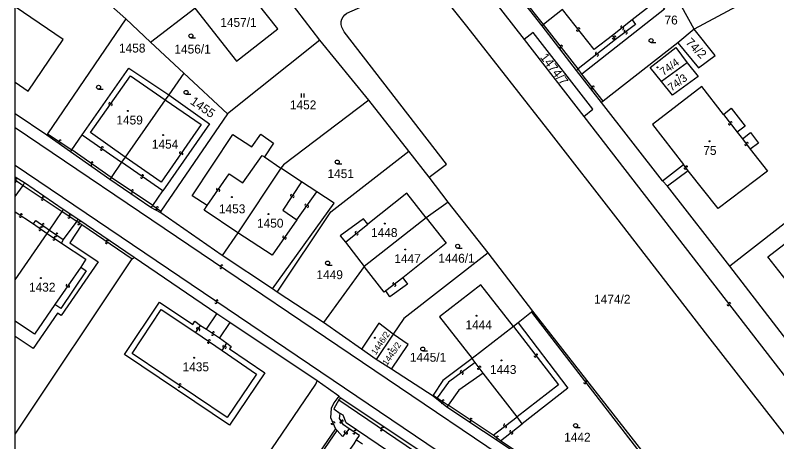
# Model space of a CAD drawing. Extents: x -600391 to -599491, y -1160176 to -1159402.
# Drawn here: x -600391 to -600245.5, y -1160072.5 to -1159991 of the extents above; entities that cross this region are included whole.
import ezdxf

# ---------------------------------------------------------------- set-up
doc = ezdxf.new("R2010")
doc.units = 0
for name, color, linetype in [('Level 1', 7, 'Continuous'), ('Level 13', 7, 'Continuous'), ('Level 3', 7, 'Continuous'), ('Level 4', 7, 'Continuous'), ('Level 5', 7, 'Continuous'), ('Vrstva 63', 7, 'Continuous')]:
    doc.layers.add(name, color=color, linetype=linetype)

msp = doc.modelspace()

# ---------------------------------------------------------------- linework, layer by layer
at = {"layer": 'Level 1'}
for p, q in [((-600384.96, -1160013.93), (-600391.01, -1160009.85)), ((-600389.26, -1160023.04), (-600391.01, -1160021.92)), ((-600391.01, -1160025.65), (-600389.5, -1160023.51)), ((-600391.01, -1160041.58), (-600384.9, -1160032.69)), ((-600391.01, -1160071.05), (-600368.69, -1160037.56))]:
    msp.add_line(p, q, dxfattribs=at)
for points in [[(-600332.77, -1159995.76), (-600344.54, -1159980.38)], [(-600274.26, -1159980.3), (-600266.91, -1159989.78), (-600282.74, -1160002.21)], [(-600356.68, -1159989.64), (-600348.71, -1159999.77), (-600340.84, -1159993.54), (-600348.73, -1159983.59)], [(-600311.92, -1160021.96), (-600308.61, -1160019.44), (-600328.17, -1159994.12), (-600328.61, -1159993.28), (-600328.73, -1159992.76), (-600328.71, -1159992.2), (-600328.59, -1159991.72), (-600328.36, -1159991.28), (-600328.03, -1159990.89), (-600327.64, -1159990.58), (-600315.13, -1159985.03), (-600314.54, -1159984.82), (-600313.88, -1159984.7), (-600313.24, -1159984.7), (-600312.61, -1159984.79), (-600311.99, -1159984.96), (-600311.43, -1159985.22), (-600310.87, -1159985.57), (-600310.39, -1159986)], [(-600310.39, -1159986), (-600304.77, -1159993.04), (-600288.6, -1160013.74), (-600276.31, -1160029.51), (-600258.7, -1160052.27), (-600242.9, -1160072.54)], [(-600374.29, -1159987.69), (-600369.9, -1159991.69)], [(-600290.33, -1159993.01), (-600294.33, -1159987.86)], [(-600250.4, -1159987.77), (-600261.22, -1159993.64)], [(-600391.01, -1160003.79), (-600388.51, -1160005.48), (-600381.83, -1159995.61), (-600391.01, -1159989.39)], [(-600365.16, -1159996.14), (-600356.68, -1159989.64)], [(-600261.22, -1159993.64), (-600263.59, -1159989.36)], [(-600286.44, -1159989.86), (-600290.07, -1159992.76)], [(-600369.9, -1159991.69), (-600384.83, -1160013.62)], [(-600369.9, -1159991.69), (-600365.16, -1159996.14)], [(-600290.07, -1159992.76), (-600290.33, -1159993.01)], [(-600283.74, -1160001.52), (-600290.33, -1159993.01)], [(-600261.22, -1159993.64), (-600264.36, -1159996.22)], [(-600264.36, -1159996.22), (-600260.44, -1160001.02), (-600257.27, -1159998.67), (-600261.22, -1159993.64)], [(-600282.36, -1160010.31), (-600280.6, -1160008.94), (-600291.99, -1159994.3), (-600293.71, -1159995.64)], [(-600293.71, -1159995.64), (-600282.36, -1160010.31)], [(-600365.16, -1159996.14), (-600358.81, -1160002.07)], [(-600332.77, -1159995.76), (-600350.45, -1160009.81)], [(-600323.41, -1160007.22), (-600332.77, -1159995.76)], [(-600264.36, -1159996.22), (-600278.66, -1160007.41)], [(-600267.48, -1160003.63), (-600269.64, -1160000.94), (-600264.77, -1159997.17), (-600262.56, -1160000.05)], [(-600378.19, -1160013.82), (-600369.31, -1160001.07), (-600361.63, -1160006.19)], [(-600283.43, -1160001.25), (-600283.74, -1160001.52)], [(-600282.74, -1160002.21), (-600283.43, -1160001.25)], [(-600262.56, -1160000.05), (-600267.48, -1160003.63)], [(-600262.56, -1160000.05), (-600260.48, -1160002.7), (-600265.37, -1160006.26), (-600267.48, -1160003.63)], [(-600358.81, -1160002.07), (-600361.63, -1160006.19)], [(-600350.45, -1160009.81), (-600358.81, -1160002.07)], [(-600278.94, -1160007.65), (-600283.74, -1160001.52)], [(-600255.66, -1160009.93), (-600259.79, -1160004.57), (-600269.24, -1160011.85), (-600263.28, -1160019.49)], [(-600362.37, -1160007.14), (-600369.98, -1160018.1)], [(-600361.63, -1160006.19), (-600353.85, -1160011.73), (-600362.82, -1160024.56)], [(-600361.63, -1160006.19), (-600362.37, -1160007.14)], [(-600323.41, -1160007.22), (-600339.73, -1160019.56), (-600340.22, -1160020.2)], [(-600315.76, -1160016.94), (-600323.41, -1160007.22)], [(-600278.66, -1160007.41), (-600278.94, -1160007.65)], [(-600267.29, -1160022.64), (-600278.94, -1160007.65)], [(-600255.66, -1160009.93), (-600254.16, -1160008.77), (-600251.49, -1160012.2), (-600253.01, -1160013.33)], [(-600350.45, -1160009.81), (-600363.15, -1160028.45)], [(-600384.83, -1160013.62), (-600384.96, -1160013.93)], [(-600380.43, -1160017.08), (-600384.96, -1160013.93)], [(-600380.22, -1160016.71), (-600378.19, -1160013.82)], [(-600354.32, -1160027.38), (-600357.19, -1160025.5), (-600349.44, -1160013.75), (-600345.78, -1160016.15), (-600344.1, -1160013.68), (-600341.62, -1160015.42), (-600343.39, -1160018.04)], [(-600221.81, -1160013.5), (-600254.43, -1160038.93)], [(-600253.01, -1160013.33), (-600252.02, -1160014.58)], [(-600252.02, -1160014.58), (-600250.5, -1160013.37), (-600248.97, -1160015.41), (-600250.54, -1160016.56)], [(-600380.43, -1160017.08), (-600380.22, -1160016.71)], [(-600372.94, -1160022.38), (-600380.43, -1160017.08)], [(-600340.96, -1160043.89), (-600330.72, -1160028.59), (-600315.76, -1160016.94)], [(-600311.92, -1160021.96), (-600315.76, -1160016.94)], [(-600250.54, -1160016.56), (-600247.25, -1160020.76), (-600256.66, -1160027.92), (-600262.41, -1160020.69)], [(-600369.98, -1160018.1), (-600370.72, -1160019.05)], [(-600343.39, -1160018.04), (-600340.22, -1160020.2)], [(-600370.72, -1160019.05), (-600372.65, -1160022)], [(-600340.22, -1160020.2), (-600348.47, -1160032.55)], [(-600336.28, -1160022.81), (-600340.22, -1160020.2)], [(-600267.29, -1160022.64), (-600263.28, -1160019.49)], [(-600262.41, -1160020.69), (-600266.38, -1160023.68)], [(-600389.5, -1160023.51), (-600389.26, -1160023.04)], [(-600381.82, -1160028.13), (-600389.26, -1160023.04)], [(-600372.65, -1160022), (-600372.94, -1160022.38)], [(-600365.07, -1160027.72), (-600372.94, -1160022.38)], [(-600333.39, -1160024.72), (-600336.28, -1160022.81)], [(-600308.26, -1160026.74), (-600311.92, -1160021.96)], [(-600266.38, -1160023.68), (-600267.29, -1160022.64)], [(-600364.73, -1160027.38), (-600362.82, -1160024.56)], [(-600341.85, -1160043.28), (-600330.06, -1160026.93), (-600333.39, -1160024.72)], [(-600254.43, -1160038.93), (-600266.38, -1160023.68)], [(-600312.45, -1160029.73), (-600316.19, -1160025), (-600323.64, -1160030.95)], [(-600365.07, -1160027.72), (-600364.73, -1160027.38)], [(-600348.47, -1160032.55), (-600354.92, -1160028.24), (-600354.32, -1160027.38)], [(-600308.26, -1160026.74), (-600312.45, -1160029.73)], [(-600300.6, -1160036.42), (-600308.26, -1160026.74)], [(-600384.45, -1160032.06), (-600382.02, -1160028.48)], [(-600382.02, -1160028.48), (-600381.82, -1160028.13)], [(-600379.03, -1160029.98), (-600381.82, -1160028.13)], [(-600363.21, -1160028.74), (-600365.07, -1160027.72)], [(-600363.15, -1160028.45), (-600363.21, -1160028.74)], [(-600351.44, -1160036.88), (-600363.21, -1160028.74)], [(-600379.26, -1160030.34), (-600381.85, -1160033.87)], [(-600379.03, -1160029.98), (-600379.26, -1160030.34)], [(-600368.28, -1160037.3), (-600379.03, -1160029.98)], [(-600323.64, -1160030.95), (-600324.46, -1160029.92), (-600328.89, -1160033.13), (-600327.91, -1160034.39)], [(-600312.45, -1160029.73), (-600324.29, -1160039.04)], [(-600312.45, -1160029.73), (-600308.62, -1160034.58), (-600316.93, -1160041.19)], [(-600384.9, -1160032.69), (-600384.45, -1160032.06)], [(-600348.47, -1160032.55), (-600351.44, -1160036.88)], [(-600381.85, -1160033.87), (-600382.15, -1160034.55)], [(-600382.15, -1160034.55), (-600377.51, -1160037.59), (-600378.49, -1160039.13)], [(-600327.91, -1160034.39), (-600324.29, -1160039.04)], [(-600300.6, -1160036.42), (-600316.73, -1160048.98), (-600318.76, -1160051.98)], [(-600292.07, -1160047.55), (-600300.6, -1160036.42)], [(-600368.69, -1160037.56), (-600368.28, -1160037.3)], [(-600352.49, -1160048.07), (-600368.28, -1160037.3)], [(-600341.85, -1160043.28), (-600351.44, -1160036.88)], [(-600378.49, -1160039.13), (-600377.44, -1160039.86), (-600382.29, -1160047.02), (-600383.44, -1160046.26)], [(-600324.29, -1160039.04), (-600332.12, -1160049.69)], [(-600320.18, -1160043.69), (-600320.47, -1160043.95), (-600324.29, -1160039.04)], [(-600242.49, -1160054.5), (-600254.43, -1160038.93)], [(-600316.93, -1160041.19), (-600316.03, -1160042.36), (-600319.41, -1160044.83), (-600320.18, -1160043.69)], [(-600340.96, -1160043.89), (-600341.85, -1160043.28)], [(-600295.77, -1160050.46), (-600302.05, -1160042.51), (-600309.9, -1160048.65), (-600303.71, -1160056.59)], [(-600332.12, -1160049.69), (-600340.96, -1160043.89)], [(-600383.44, -1160046.26), (-600387.35, -1160051.98), (-600391.01, -1160049.48)], [(-600350.54, -1160053.68), (-600349.77, -1160054.28), (-600350.05, -1160054.75), (-600343.3, -1160059.36), (-600350.06, -1160069.37), (-600370.12, -1160055.82), (-600363.44, -1160045.84), (-600357.08, -1160050.09), (-600356.68, -1160049.49), (-600355.57, -1160050.31)], [(-600354.46, -1160050.99), (-600352.49, -1160048.07)], [(-600349.97, -1160049.74), (-600352.49, -1160048.07)], [(-600292.35, -1160047.74), (-600294.9, -1160049.77)], [(-600292.07, -1160047.55), (-600292.35, -1160047.74)], [(-600280.48, -1160084.52), (-600276.1, -1160079.29), (-600270.98, -1160074.51), (-600292.07, -1160047.55)], [(-600355.57, -1160050.31), (-600354.46, -1160050.99)], [(-600349.97, -1160049.74), (-600351.95, -1160052.68)], [(-600333.29, -1160060.89), (-600349.97, -1160049.74)], [(-600324.84, -1160054.8), (-600332.12, -1160049.69)], [(-600318.76, -1160051.98), (-600321.53, -1160049.83), (-600324.84, -1160054.8)], [(-600295.77, -1160050.46), (-600303.71, -1160056.59)], [(-600294.9, -1160049.77), (-600295.77, -1160050.46)], [(-600294.9, -1160049.77), (-600285.4, -1160062.29), (-600294.15, -1160069.09)], [(-600318.76, -1160051.98), (-600322.02, -1160056.78)], [(-600319.12, -1160058.66), (-600315.93, -1160053.9), (-600318.76, -1160051.98)], [(-600351.95, -1160052.68), (-600350.54, -1160053.68)], [(-600322.02, -1160056.78), (-600324.84, -1160054.8)], [(-600319.12, -1160058.66), (-600322.02, -1160056.78)], [(-600303.71, -1160056.59), (-600309.31, -1160060.83), (-600311.11, -1160063.63)], [(-600311.16, -1160063.83), (-600319.12, -1160058.66)], [(-600301.56, -1160059.4), (-600306.2, -1160062.65), (-600308.27, -1160065.54)], [(-600295.09, -1160067.75), (-600301.56, -1160059.4)], [(-600348.35, -1160083.27), (-600333.57, -1160061.48), (-600333.29, -1160060.89)], [(-600329.18, -1160063.82), (-600331.14, -1160062.43), (-600333.29, -1160060.89)], [(-600328.75, -1160064.17), (-600329.18, -1160063.82)], [(-600311.11, -1160063.63), (-600311.16, -1160063.83)], [(-600308.55, -1160065.93), (-600311.16, -1160063.83)], [(-600329.17, -1160064.52), (-600330.1, -1160066.25), (-600328.93, -1160067.11)], [(-600328.75, -1160064.17), (-600329.17, -1160064.52)], [(-600312.45, -1160075.1), (-600328.75, -1160064.17)], [(-600308.27, -1160065.54), (-600308.55, -1160065.93)], [(-600280.48, -1160084.52), (-600308.55, -1160065.93)], [(-600305.07, -1160085.28), (-600304.59, -1160084.57), (-600309.2, -1160081.46), (-600327.77, -1160068.93), (-600328.34, -1160067.44), (-600328.93, -1160067.11)], [(-600294.15, -1160069.09), (-600295.09, -1160067.75)], [(-600325.44, -1160085.8), (-600326.55, -1160087.47), (-600333.22, -1160082.99), (-600331.86, -1160081.2), (-600328.06, -1160075.52), (-600327.83, -1160075.17), (-600326.26, -1160072.9), (-600325.77, -1160072.15)], [(-600325.77, -1160072.15), (-600324.66, -1160072.9)]]:
    msp.add_lwpolyline(points, dxfattribs=at)
at = {"layer": 'Level 13'}
for centre, start, end in [((-600283.57, -1159993.81), 165.5661, 37.6641), ((-600283.27, -1159993.59), 345.3517, 217.9417), ((-600275.11, -1159993.21), 75.2954, 307.8854), ((-600274.89, -1159993.51), 255.5098, 127.6078), ((-600274.47, -1159994.04), 74.435, 307.025), ((-600274.25, -1159994.34), 254.6495, 126.7475), ((-600276.72, -1159995.35), 164.6983, 36.7963), ((-600276.42, -1159995.13), 344.4838, 217.0738), ((-600286.9, -1159997.11), 165.4016, 37.4996), ((-600286.6, -1159996.89), 345.1871, 217.7771), ((-600279.96, -1159998.29), 75.2377, 307.8277), ((-600279.74, -1159998.59), 255.4521, 127.5501), ((-600280.85, -1160004.92), 165.491, 37.589), ((-600280.55, -1160004.7), 345.2766, 217.8666), ((-600372.94, -1160007.86), 92.2817, 324.3797), ((-600372.64, -1160008.08), 272.0672, 144.6572), ((-600254.49, -1160011.74), 165.0915, 37.6815), ((-600254.19, -1160011.52), 345.306, 217.404), ((-600382.62, -1160015.31), 183.325, 55.915), ((-600382.42, -1160015.01), 3.5395, 235.6375), ((-600251.43, -1160015.68), 163.9355, 36.5255), ((-600251.13, -1160015.46), 344.1499, 216.2479), ((-600374.57, -1160016.59), 182.1611, 54.7511), ((-600374.35, -1160016.29), 2.3756, 234.4736), ((-600359.43, -1160017.26), 92.2819, 324.8719), ((-600359.13, -1160017.48), 272.4963, 144.5943), ((-600376.55, -1160019.51), 182.4265, 54.5245), ((-600376.33, -1160019.21), 2.212, 234.802), ((-600262.99, -1160020.2), 163.3148, 35.4128), ((-600262.69, -1160019.98), 343.1004, 215.6904), ((-600366.88, -1160021.96), 182.4782, 54.5762), ((-600366.66, -1160021.66), 2.2637, 234.8537), ((-600390.99, -1160022.7), 262.9064, 55.0209), ((-600390.77, -1160022.4), 2.6453, 234.7433), ((-600368.8, -1160024.84), 183.1847, 55.2827), ((-600368.59, -1160024.54), 2.9703, 235.5603), ((-600352.38, -1160024.23), 92.8003, 324.8983), ((-600352.08, -1160024.45), 272.5858, 145.1758), ((-600385.86, -1160026.15), 183.5567, 56.1467), ((-600385.66, -1160025.85), 3.7711, 235.8691), ((-600338.21, -1160025.42), 93.835, 326.425), ((-600337.91, -1160025.62), 274.0495, 146.1475), ((-600363.84, -1160027.77), 3.2663, 235.3643), ((-600335.45, -1160027.31), 92.1676, 324.2656), ((-600335.15, -1160027.53), 271.9532, 144.5432), ((-600389.85, -1160029.12), 3.5457, 235.6437), ((-600380.54, -1160029.26), 3.3962, 235.4942), ((-600364.04, -1160028.07), 183.0518, 55.6418), ((-600390.05, -1160029.42), 183.3313, 55.9213), ((-600380.74, -1160029.56), 183.1817, 55.7717), ((-600378.67, -1160030.53), 2.4609, 234.5589), ((-600386.32, -1160031.94), 182.7235, 55.3135), ((-600386.11, -1160031.64), 2.938, 235.036), ((-600385.87, -1160031.29), 182.1809, 54.7709), ((-600385.65, -1160030.99), 2.3953, 234.4933), ((-600378.89, -1160030.83), 182.2464, 54.8364), ((-600383.42, -1160033.47), 3.2997, 235.3977), ((-600383.26, -1160033.12), 182.3144, 54.9044), ((-600383.04, -1160032.82), 2.5289, 234.6269), ((-600339.71, -1160033.37), 92.0347, 324.6247), ((-600339.41, -1160033.59), 272.2491, 144.3471), ((-600325.89, -1160032.53), 76.2284, 308.3264), ((-600325.67, -1160032.81), 256.0139, 128.6039), ((-600383.62, -1160033.77), 183.0853, 55.6753), ((-600373.6, -1160034.44), 182.8807, 55.4707), ((-600373.39, -1160034.14), 3.0951, 235.1931), ((-600351.73, -1160039.21), 183.1066, 55.6966), ((-600351.53, -1160038.91), 3.321, 235.419), ((-600318.67, -1160042.29), 74.7269, 307.3169), ((-600381.12, -1160042.59), 92.388, 324.978), ((-600380.82, -1160042.81), 272.6024, 144.7004), ((-600318.45, -1160042.59), 254.9413, 127.0393), ((-600352.65, -1160045.88), 183.3148, 55.4128), ((-600352.45, -1160045.58), 3.1004, 235.6904), ((-600254.75, -1160046.32), 164.8766, 37.4666), ((-600254.45, -1160046.1), 345.091, 217.189), ((-600356.19, -1160050.87), 92.1213, 324.2193), ((-600355.89, -1160051.09), 271.9069, 144.4969), ((-600353.31, -1160051.99), 183.2056, 55.7956), ((-600353.11, -1160051.69), 3.4201, 235.5181), ((-600354.1, -1160053.5), 182.8927, 55.4827), ((-600353.89, -1160053.2), 3.1071, 235.2051), ((-600351.17, -1160054.26), 92.829, 324.927), ((-600350.87, -1160054.48), 272.6145, 145.2045), ((-600291.64, -1160056.15), 164.6226, 37.2126), ((-600291.34, -1160055.93), 344.8371, 216.9351), ((-600302.19, -1160058.27), 344.2511, 216.8411), ((-600305.77, -1160059.1), 73.9019, 306.4919), ((-600305.55, -1160059.4), 254.1164, 126.2143), ((-600302.49, -1160058.49), 164.4656, 36.5636), ((-600282.15, -1160061.25), 164.8166, 37.4066), ((-600281.85, -1160061.03), 345.0311, 217.1291), ((-600359.69, -1160061.93), 183.2904, 55.3884), ((-600359.49, -1160061.63), 3.076, 235.666), ((-600309.42, -1160065), 183.6575, 56.2475), ((-600309.22, -1160064.7), 3.872, 235.97), ((-600328.5, -1160068.57), 337.7058, 210.2959), ((-600304.08, -1160068.54), 183.806, 55.904), ((-600303.88, -1160068.24), 3.5915, 236.1815), ((-600330.45, -1160069.04), 151.1926, 23.7826), ((-600330.11, -1160068.9), 331.407, 203.505), ((-600328.82, -1160068.75), 157.9203, 30.0183), ((-600320.84, -1160069.93), 3.3707, 235.4687), ((-600297.49, -1160069.35), 74.6202, 306.7182), ((-600297.27, -1160069.65), 254.4058, 126.9958), ((-600327.96, -1160070.63), 85.4522, 318.0422), ((-600327.68, -1160070.87), 265.6667, 137.7647), ((-600326.29, -1160070.82), 183.8178, 55.9158), ((-600326.09, -1160070.52), 3.6033, 236.1933), ((-600321.04, -1160070.23), 183.1563, 55.7463), ((-600296.32, -1160070.58), 75.8114, 307.9094), ((-600296.1, -1160070.87), 255.5969, 128.1869), ((-600299.1, -1160071.94), 178.9117, 51.0097), ((-600298.86, -1160071.66), 358.6972, 231.2872)]:
    msp.add_arc(centre, 0.184, start, end, dxfattribs=at)
at = {"layer": 'Level 3'}
for p, q in [((-600256.63, -1160110.57), (-600391.01, -1160019.73)), ((-600391.01, -1160022.46), (-600389.5, -1160023.51)), ((-600391.01, -1160028.56), (-600387.54, -1160030.88))]:
    msp.add_line(p, q, dxfattribs=at)
for points in [[(-600301.99, -1159977.97), (-600302.55, -1159979.34), (-600302.82, -1159980.71), (-600302.86, -1159982.24), (-600302.57, -1159983.78), (-600302.33, -1159984.49), (-600293.71, -1159995.64)], [(-600275.45, -1159981.17), (-600269.43, -1159988.96), (-600273.11, -1159991.88)], [(-600290.07, -1159992.76), (-600294.07, -1159987.65)], [(-600276.88, -1159994.84), (-600280.39, -1159997.55), (-600286.44, -1159989.86)], [(-600283.43, -1160001.25), (-600290.07, -1159992.76)], [(-600273.11, -1159991.88), (-600276.88, -1159994.84)], [(-600273.11, -1159991.88), (-600272.46, -1159992.74), (-600276.27, -1159995.64)], [(-600276.27, -1159995.64), (-600283.43, -1160001.25)], [(-600276.27, -1159995.64), (-600276.88, -1159994.84)], [(-600369.98, -1160018.1), (-600376.61, -1160013.4), (-600368.98, -1160002.54), (-600362.37, -1160007.14)], [(-600278.66, -1160007.41), (-600282.74, -1160002.21)], [(-600362.37, -1160007.14), (-600355.45, -1160011.87), (-600363.11, -1160022.86), (-600369.98, -1160018.1)], [(-600255.66, -1160009.93), (-600253.01, -1160013.33)], [(-600282.36, -1160010.31), (-600226.83, -1160082.11), (-600226.02, -1160082.83), (-600224.92, -1160083.37), (-600223.49, -1160083.64), (-600222.54, -1160083.59), (-600221.45, -1160083.26), (-600220.44, -1160082.66)], [(-600391.01, -1160012.45), (-600258.24, -1160102.18), (-600256.51, -1160102.25), (-600255.06, -1160102.01)], [(-600384.83, -1160013.62), (-600380.22, -1160016.71)], [(-600378.19, -1160013.82), (-600370.72, -1160019.05)], [(-600252.02, -1160014.58), (-600250.54, -1160016.56)], [(-600372.65, -1160022), (-600380.22, -1160016.71)], [(-600354.32, -1160027.38), (-600350.13, -1160021.3), (-600347.51, -1160023.04), (-600343.8, -1160017.76), (-600343.39, -1160018.04)], [(-600362.82, -1160024.56), (-600370.72, -1160019.05)], [(-600262.41, -1160020.69), (-600263.28, -1160019.49)], [(-600364.73, -1160027.38), (-600372.65, -1160022)], [(-600336.28, -1160022.81), (-600339.85, -1160028.24), (-600337.2, -1160030.12)], [(-600389.5, -1160023.51), (-600382.02, -1160028.48)], [(-600337.2, -1160030.12), (-600333.39, -1160024.72)], [(-600364.73, -1160027.38), (-600363.15, -1160028.45)], [(-600382.02, -1160028.48), (-600379.26, -1160030.34)], [(-600387.54, -1160030.88), (-600387.08, -1160030.22), (-600384.45, -1160032.06)], [(-600379.26, -1160030.34), (-600378.3, -1160031.01)], [(-600337.2, -1160030.12), (-600341.92, -1160036.83), (-600348.47, -1160032.55)], [(-600378.3, -1160031.01), (-600380.57, -1160034.48), (-600375.17, -1160038.1), (-600382.21, -1160048.4), (-600382.91, -1160047.96), (-600387.58, -1160054.68), (-600391.01, -1160052.37)], [(-600387.54, -1160030.88), (-600384.9, -1160032.69)], [(-600384.45, -1160032.06), (-600381.85, -1160033.87)], [(-600378.3, -1160031.01), (-600368.69, -1160037.56)], [(-600327.91, -1160034.39), (-600323.64, -1160030.95)], [(-600384.9, -1160032.69), (-600382.15, -1160034.55)], [(-600247.19, -1160037.16), (-600242.43, -1160033.56), (-600238.35, -1160039.03), (-600242.98, -1160042.53), (-600247.19, -1160037.16)], [(-600378.49, -1160039.13), (-600383.44, -1160046.26)], [(-600316.93, -1160041.19), (-600320.18, -1160043.69)], [(-600351.49, -1160055.06), (-600344.87, -1160059.6), (-600350.53, -1160067.91), (-600368.65, -1160055.65), (-600363.12, -1160047.26), (-600356.51, -1160051.64)], [(-600292.35, -1160047.74), (-600271.66, -1160074.55), (-600276.5, -1160078.9), (-600280.73, -1160084.14), (-600298.27, -1160072.36)], [(-600356.51, -1160051.64), (-600355.57, -1160050.31)], [(-600295.77, -1160050.46), (-600287.21, -1160061.63), (-600295.09, -1160067.75)], [(-600356.51, -1160051.64), (-600351.49, -1160055.06)], [(-600354.46, -1160050.99), (-600351.95, -1160052.68)], [(-600351.49, -1160055.06), (-600350.54, -1160053.68)], [(-600303.11, -1160057.35), (-600303.71, -1160056.59)], [(-600303.11, -1160057.35), (-600308.2, -1160061.15), (-600310.37, -1160064.15)], [(-600301.56, -1160059.4), (-600303.11, -1160057.35)], [(-600329.18, -1160063.82), (-600330.13, -1160065.06), (-600330.62, -1160066.17), (-600330.78, -1160067.86), (-600329.79, -1160070.08)], [(-600311.11, -1160063.63), (-600310.37, -1160064.15)], [(-600329.17, -1160064.52), (-600312.7, -1160075.63), (-600312.45, -1160075.1)], [(-600310.37, -1160064.15), (-600308.27, -1160065.54)], [(-600299.68, -1160071.24), (-600308.27, -1160065.54)], [(-600327.17, -1160070.02), (-600328.3, -1160069.27), (-600329.02, -1160068.05), (-600328.93, -1160067.11)], [(-600299.68, -1160071.24), (-600295.09, -1160067.75)], [(-600298.27, -1160072.36), (-600294.15, -1160069.09)], [(-600329.79, -1160070.08), (-600332.99, -1160074.72), (-600335.5, -1160078.24), (-600338.48, -1160082.68), (-600338.02, -1160082.9), (-600332.54, -1160074.86), (-600329.5, -1160070.4)], [(-600329.79, -1160070.08), (-600329.5, -1160070.4)], [(-600327.17, -1160070.02), (-600328.48, -1160071.49), (-600329.5, -1160070.4)], [(-600325.77, -1160072.15), (-600325.21, -1160071.32), (-600327.17, -1160070.02)], [(-600298.27, -1160072.36), (-600299.68, -1160071.24)]]:
    msp.add_lwpolyline(points, dxfattribs=at)
at = {"layer": 'Level 5'}
for p, q in [((-600357.43, -1159995.31), (-600356.56, -1159995.31)), ((-600269.48, -1159996.2), (-600268.6, -1159996.2)), ((-600375.08, -1160005.12), (-600374.2, -1160005.12)), ((-600358.35, -1160006.09), (-600357.47, -1160006.09)), ((-600336.31, -1160006.7), (-600336.31, -1160005.94)), ((-600335.81, -1160006.7), (-600335.81, -1160005.94)), ((-600329.47, -1160019.41), (-600328.59, -1160019.41)), ((-600306.45, -1160035.51), (-600305.58, -1160035.51)), ((-600331.31, -1160038.73), (-600330.44, -1160038.73)), ((-600313.12, -1160055.16), (-600312.24, -1160055.16)), ((-600283.91, -1160069.81), (-600283.04, -1160069.81))]:
    msp.add_line(p, q, dxfattribs=at)
for centre, radius in [((-600357.43, -1159994.93), 0.375), ((-600269.48, -1159995.82), 0.375), ((-600268.26, -1160000.95), 0.09), ((-600268.26, -1160000.95), 0.0521), ((-600264.55, -1160002.42), 0.09), ((-600264.55, -1160002.42), 0.0521), ((-600375.08, -1160004.74), 0.375), ((-600358.35, -1160005.71), 0.375), ((-600369.51, -1160009.26), 0.09), ((-600369.51, -1160009.26), 0.0521), ((-600362.73, -1160013.88), 0.09), ((-600362.73, -1160013.88), 0.0521), ((-600258.29, -1160015.08), 0.09), ((-600258.29, -1160015.08), 0.0521), ((-600329.47, -1160019.03), 0.375), ((-600349.6, -1160025.73), 0.09), ((-600349.6, -1160025.73), 0.0521), ((-600342.61, -1160028.98), 0.09), ((-600342.61, -1160028.98), 0.0521), ((-600320.38, -1160030.81), 0.09), ((-600320.38, -1160030.81), 0.0521), ((-600306.45, -1160035.13), 0.375), ((-600316.47, -1160035.76), 0.09), ((-600316.47, -1160035.76), 0.0521), ((-600331.31, -1160038.35), 0.375), ((-600386.11, -1160041.22), 0.09), ((-600386.11, -1160041.22), 0.0521), ((-600302.84, -1160048.42), 0.09), ((-600302.84, -1160048.42), 0.0521), ((-600322.31, -1160052.63), 0.09), ((-600322.31, -1160052.63), 0.0521), ((-600319.66, -1160054.84), 0.09), ((-600319.66, -1160054.84), 0.0521), ((-600313.12, -1160054.78), 0.375), ((-600356.79, -1160056.45), 0.09), ((-600356.79, -1160056.45), 0.0521), ((-600298.08, -1160056.96), 0.09), ((-600298.08, -1160056.96), 0.0521), ((-600283.91, -1160069.43), 0.375)]:
    msp.add_circle(centre, radius, dxfattribs=at)
at = {"layer": 'Vrstva 63'}
msp.add_lwpolyline([(-600391.01, -1159401.77), (-599490.77, -1159401.77), (-599490.77, -1160176.08), (-600391.01, -1160176.08)], close=True, dxfattribs=at)

# ---------------------------------------------------------------- texts
at = {"layer": 'Level 4'}
for s, p in [('76', (-600266.92, -1159992.74)), ('1457/1', (-600351.82, -1159993.19)), ('1458', (-600371.18, -1159998.1)), ('1456/1', (-600360.59, -1159998.29)), ('1452', (-600338.52, -1160008.97)), ('1459', (-600371.68, -1160011.86)), ('1454', (-600364.9, -1160016.48)), ('75', (-600259.51, -1160017.68)), ('1451', (-600331.33, -1160022.11)), ('1453', (-600352.08, -1160028.84)), ('1450', (-600344.8, -1160031.58)), ('1448', (-600323.01, -1160033.38)), ('1447', (-600318.56, -1160038.36)), ('1446/1', (-600310.15, -1160038.29)), ('1449', (-600333.44, -1160041.43)), ('1432', (-600388.38, -1160043.82)), ('1474/2', (-600280.38, -1160046.12)), ('1444', (-600304.96, -1160051.02)), ('1445/1', (-600315.59, -1160057.22)), ('1435', (-600359.03, -1160059.05)), ('1443', (-600300.28, -1160059.56)), ('1442', (-600286.1, -1160072.51))]:
    msp.add_text(s, height=1.7, dxfattribs=at).set_placement(p)
for s, height, rotation, p in [('74/2', 1.7, 315, (-600263.03, -1159996.31)), ('1474/7', 1.7, 307.5551, (-600290.77, -1159999.03)), ('74/4', 1.5, 36, (-600267.12, -1160002.6)), ('74/3', 1.5, 36, (-600265.58, -1160005.58)), ('1455', 1.7, 324.9, (-600357.7, -1160007.8)), ('1446/2', 1.2, 55.8, (-600322.1, -1160056.01)), ('1445/2', 1.2, 55.8, (-600319.94, -1160058.06))]:
    msp.add_text(s, height=height, rotation=rotation, dxfattribs=at).set_placement(p)

doc.saveas('drawing.dxf')
